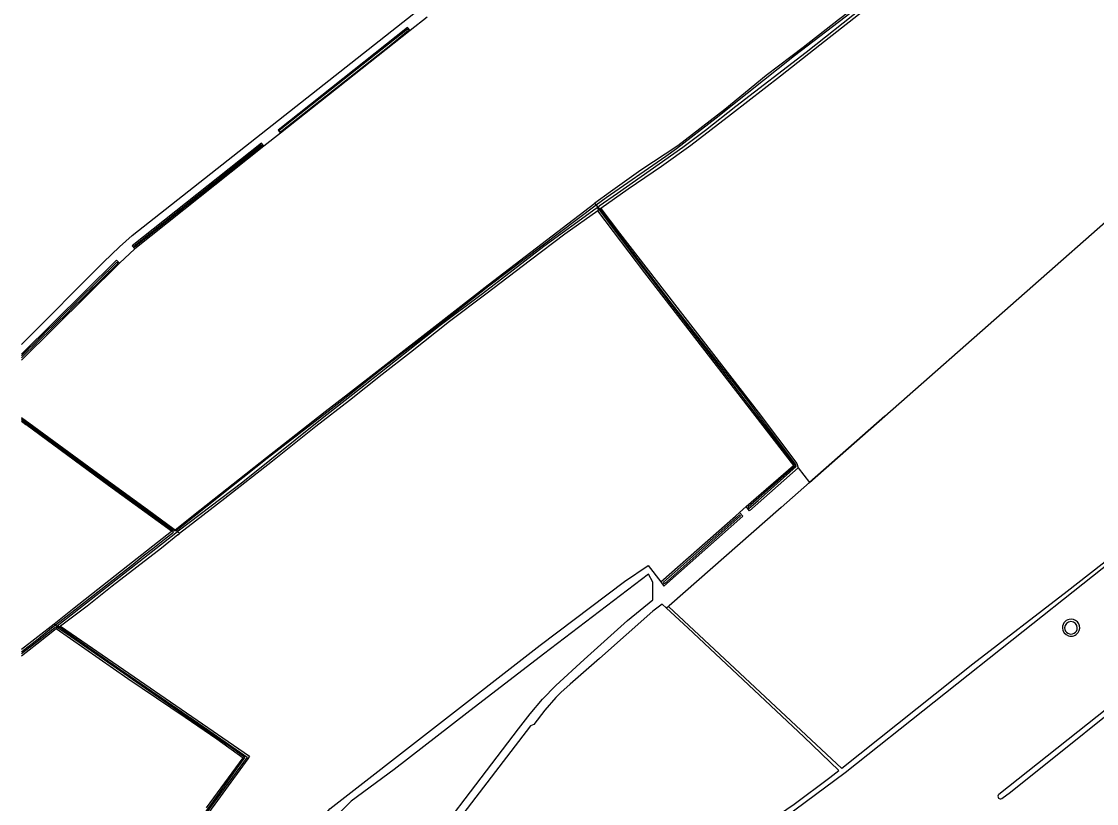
# Model space of a CAD drawing. Extents: x 136000 to 141014, y 402000 to 403500.
# Drawn here: x 136000 to 136585, y 402350 to 402776 of the extents above; entities that cross this region are included whole.
import ezdxf

# ---------------------------------------------------------------- set-up
doc = ezdxf.new("R2010")
doc.units = 0
for name, color, linetype in [('gg-afsc-draadraster', 7, 'Continuous'), ('gg-afsc-lijn draadraster', 7, 'Continuous'), ('gg-knt-bronhoudergrens', 7, 'Continuous'), ('gg-kntw-bovenkant insteek waterloop', 7, 'Continuous'), ('gg-kntw-waterlijn', 7, 'Continuous'), ('gt-grn-groengrens', 7, 'Continuous'), ('gt-grn-vlakafsluiter', 7, 'Continuous'), ('gx-grn-maaiveld', 7, 'Continuous')]:
    doc.layers.add(name, color=color, linetype=linetype)

msp = doc.modelspace()

# ---------------------------------------------------------------- linework, layer by layer
at = {"layer": 'gg-afsc-draadraster'}
msp.add_line((136391.05, 402508.77), (136394.69, 402511.93), dxfattribs=at)
for points in [[(136098.93, 402263.59), (136167.82, 402347.41), (136282.53, 402436.5), (136328.4, 402471.09), (136341.21, 402479.91), (136348.15, 402470.93)], [(136351.18, 402456.67), (136348.79, 402458.86), (136343.87, 402455.07), (136314.79, 402429.25), (136298.74, 402415.29), (136293.67, 402410.66), (136291.05, 402407.91), (136284.98, 402401.07), (136278.95, 402393.34), (136277.17, 402392.52), (136170.15, 402252.68), (136177.95, 402245.94), (136115.74, 402164.47)]]:
    msp.add_lwpolyline(points, dxfattribs=at)
at = {"layer": 'gg-afsc-lijn draadraster'}
for p, q in [((136000, 402558.41), (136002.4, 402556.58)), ((136047.33, 402523.51), (136002.4, 402556.58)), ((136394.69, 402511.93), (136420.45, 402534.32)), ((136081.73, 402498.49), (136047.33, 402523.51)), ((136391.05, 402508.77), (136394.69, 402511.93)), ((136057.93, 402479.83), (136081.73, 402498.49)), ((136027.82, 402456.01), (136057.93, 402479.83)), ((136017.72, 402448.15), (136027.82, 402456.01)), ((136000, 402434.36), (136017.72, 402448.15)), ((136021.15, 402446.85), (136124.22, 402375.96)), ((136100.66, 402347.79), (136120.78, 402375.13)), ((136124.22, 402375.96), (136123.27, 402374.65))]:
    msp.add_line(p, q, dxfattribs=at)
for points in [[(136429.1, 402525.01), (136470.16, 402561.15), (136606.91, 402681.73), (136659.94, 402729.05), (136752.89, 402608.87), (136718.57, 402582.6)], [(136348.15, 402470.93), (136388.79, 402506.8), (136391.05, 402508.77)], [(136098.93, 402263.59), (136167.82, 402347.41), (136282.53, 402436.5), (136328.4, 402471.09), (136341.21, 402479.91), (136348.15, 402470.93)], [(136351.18, 402456.67), (136348.79, 402458.86), (136343.87, 402455.07), (136314.79, 402429.25), (136298.74, 402415.29), (136293.67, 402410.66), (136291.05, 402407.91), (136284.98, 402401.07), (136278.95, 402393.34), (136277.17, 402392.52), (136170.15, 402252.68), (136177.95, 402245.94), (136115.74, 402164.47)]]:
    msp.add_lwpolyline(points, dxfattribs=at)
at = {"layer": 'gg-knt-bronhoudergrens'}
for p, q in [((136220.86, 402778.49), (136211.7, 402771.26)), ((136141.05, 402715.42), (136132.03, 402708.26)), ((136061.68, 402652.41), (136053.42, 402644.45)), ((136470.16, 402561.15), (136429.1, 402525.01))]:
    msp.add_line(p, q, dxfattribs=at)
for points in [[(136000, 402600.31), (136000.57, 402600.87), (136044.7, 402645.15), (136053.32, 402653.36), (136060.28, 402659.69), (136241.06, 402802.26), (136428.69, 402950.89), (136431.07, 402947.89), (136433.04, 402949.44)], [(136470.16, 402561.15), (136606.91, 402681.73), (136659.94, 402729.05), (136752.89, 402608.87), (136718.57, 402582.6)], [(136429.1, 402525.01), (136413.76, 402511.51), (136352.69, 402457.99)], [(136181.52, 402274.18), (136206.18, 402306.38), (136270.64, 402390.92), (136277.05, 402399.05), (136283.76, 402407.01), (136290.98, 402414.59), (136306.49, 402428.7), (136330.03, 402449.84), (136343.77, 402461.09), (136343.87, 402470.86), (136341.41, 402475.13), (136284.2, 402431.66), (136242.42, 402399.51), (136202.88, 402368.75), (136179.58, 402351.47), (136165.97, 402337.93), (136152.61, 402321.79), (136131.84, 402294.54), (136132.1, 402292.42), (136166.78, 402263.55)]]:
    msp.add_lwpolyline(points, dxfattribs=at)
at = {"layer": 'gg-kntw-bovenkant insteek waterloop'}
for p, q in [((136211.7, 402771.26), (136141.05, 402715.42)), ((136132.03, 402708.26), (136061.68, 402652.41)), ((136312.23, 402677.36), (136312.13, 402677.28)), ((136000, 402591.77), (136053.42, 402644.45)), ((136000, 402558.41), (136002.4, 402556.58)), ((136047.33, 402523.51), (136002.4, 402556.58)), ((136394.69, 402511.93), (136420.45, 402534.32)), ((136081.73, 402498.49), (136047.33, 402523.51)), ((136057.93, 402479.83), (136081.73, 402498.49)), ((136085.18, 402496.52), (136086.04, 402497.21)), ((136027.82, 402456.01), (136057.93, 402479.83)), ((136017.72, 402448.15), (136027.82, 402456.01)), ((136352.24, 402457.6), (136351.18, 402456.67)), ((136000, 402434.36), (136017.72, 402448.15)), ((136021.15, 402446.85), (136124.22, 402375.96)), ((136100.66, 402347.79), (136120.78, 402375.13)), ((136124.22, 402375.96), (136123.27, 402374.65))]:
    msp.add_line(p, q, dxfattribs=at)
for points in [[(136312.23, 402677.36), (136320.79, 402683.65), (136337.31, 402695.46), (136357.32, 402708.68), (136382.97, 402728.33), (136405.51, 402746.87), (136425.65, 402762.12), (136444.86, 402777.26), (136486.83, 402809.14), (136504.74, 402822.66), (136503.58, 402824.33), (136504.94, 402825.27)], [(136508.49, 402820.67), (136496.9, 402811.37), (136473.73, 402793.74), (136455.72, 402779.82), (136434.8, 402763.27), (136413.38, 402746.43), (136386.71, 402725.67), (136364.57, 402708.7), (136348.46, 402697.12), (136330.35, 402684.86), (136315.54, 402674.4)], [(136211.7, 402771.26), (136210.23, 402772.84), (136139.8, 402717), (136141.05, 402715.42)], [(136132.03, 402708.26), (136130.67, 402709.98), (136060.3, 402653.91), (136061.68, 402652.41)], [(136083.74, 402499.3), (136093.73, 402507.27), (136133.41, 402538.73), (136165.43, 402563.68), (136178.14, 402573.53), (136196.77, 402588.1), (136226.81, 402611.55), (136254.09, 402632.67), (136312.13, 402677.28)], [(136313.81, 402673.11), (136295.79, 402660.27), (136277.24, 402646.19), (136252.82, 402627.6), (136233.08, 402612.74), (136211.79, 402595.97), (136196.37, 402583.81), (136178.59, 402569.8), (136160.21, 402555.57), (136136.65, 402536.77), (136110.8, 402516.45), (136094.73, 402504.09), (136086.04, 402497.21)], [(136420.45, 402534.32), (136420.52, 402534.39), (136339.43, 402639.34), (136313.81, 402673.11)], [(136315.54, 402674.4), (136325.65, 402660.85), (136401.22, 402563.34), (136422.28, 402535.43), (136422.88, 402533.14)], [(136000, 402594.89), (136051.8, 402646.2), (136053.42, 402644.45)], [(136718.57, 402582.6), (136624.96, 402509.18), (136569.51, 402465.79), (136517.98, 402426.17), (136446.71, 402369.37), (136352.24, 402457.6)], [(136720.21, 402580.45), (136663.48, 402536.61), (136632.64, 402512.08), (136610.41, 402495.45), (136545.51, 402443.85), (136448.59, 402366.94), (136404.99, 402334.63)], [(136000, 402560.55), (136006.75, 402555.51), (136039.35, 402531.63), (136068.55, 402510.38), (136083.14, 402499.69)], [(136422.88, 402533.14), (136396.48, 402509.61), (136394.69, 402511.93)], [(136348.15, 402470.93), (136349.78, 402468.61), (136392.81, 402506.78), (136391.05, 402508.77)], [(136348.15, 402470.93), (136388.79, 402506.8), (136391.05, 402508.77)], [(136083.14, 402499.69), (136083.62, 402499.29), (136083.74, 402499.3)], [(136085.18, 402496.52), (136076.15, 402489.37), (136049.32, 402468.54), (136035.82, 402457.79), (136021.15, 402446.85)], [(136403.11, 402333.24), (136400.85, 402336.22), (136420.71, 402349.84), (136440.13, 402364.32), (136445.09, 402368.18), (136426.04, 402386.63), (136362.82, 402446), (136351.18, 402456.67)], [(136000, 402430.73), (136008.3, 402437.26), (136018.85, 402445.52)], [(136018.85, 402445.52), (136057.93, 402418.28), (136089.19, 402397.19), (136106.32, 402385.45), (136120.78, 402375.13)], [(136618.46, 402423.01), (136601.55, 402410.11), (136532.21, 402355.09)], [(136533.86, 402352.9), (136538.51, 402356.5), (136619.68, 402421.47)], [(136123.27, 402374.65), (136097.53, 402339.22), (136060.19, 402288.58), (136005.4, 402213.92)]]:
    msp.add_lwpolyline(points, dxfattribs=at)
for centre, radius, start, end in [((136571.49, 402445.93), 4.67, 89.69947, 179.43896), ((136571.69, 402446.02), 4.58, 324.09609, 92.21508), ((136571.55, 402446.08), 4.73, 181.21158, 324.57639), ((136533.12, 402354.06), 1.38, 131.11877, 302.6377)]:
    msp.add_arc(centre, radius, start, end, dxfattribs=at)
at = {"layer": 'gg-kntw-waterlijn'}
for p, q in [((136312.86, 402674.36), (136313.56, 402674.86)), ((136313.01, 402676.33), (136312.9, 402676.24)), ((136314.49, 402673.62), (136313.56, 402674.86)), ((136314.02, 402675.19), (136314.63, 402675.62)), ((136314.96, 402673.97), (136314.02, 402675.19)), ((136084.1, 402497.55), (136020.24, 402447.47)), ((136084.93, 402498.22), (136084.1, 402497.55)), ((136018.12, 402446.03), (136018.85, 402446.53)), ((136019.64, 402445.98), (136018.85, 402446.53)), ((136020.24, 402447.47), (136019.65, 402447.08)), ((136020.51, 402446.48), (136019.65, 402447.08))]:
    msp.add_line(p, q, dxfattribs=at)
for points in [[(136313.01, 402676.33), (136318.3, 402680.25), (136350.93, 402702.84), (136356.69, 402707.02), (136378.25, 402723.74), (136420.87, 402757.65), (136503.7, 402820.93), (136505.94, 402822.68), (136504.67, 402824.41), (136505.32, 402824.78)], [(136507.55, 402821.89), (136481.56, 402801.74), (136457.99, 402783.64), (136427.29, 402759.28), (136388.99, 402729.82), (136372.42, 402716.88), (136360.18, 402707.62), (136324.59, 402682.47), (136314.63, 402675.62)], [(136210.28, 402772.02), (136140.38, 402716.86), (136140.99, 402716.1), (136200.15, 402762.79), (136210.83, 402771.4), (136210.28, 402772.02)], [(136061.17, 402653.76), (136130.53, 402708.99), (136131, 402708.4), (136061.58, 402653.29), (136061.17, 402653.76)], [(136084.18, 402498.9), (136094.1, 402506.8), (136133.77, 402538.27), (136168.59, 402565.24), (136177.62, 402572.31), (136197.13, 402587.64), (136226.18, 402610.07), (136254.45, 402632.2), (136312.9, 402676.24)], [(136312.86, 402674.36), (136284.53, 402653.56), (136250.98, 402627.83), (136227.99, 402610.57), (136187.12, 402578.31), (136163.74, 402559.95), (136120.57, 402525.19), (136085.3, 402498.51), (136084.93, 402498.22)], [(136314.49, 402673.62), (136333.77, 402647.91), (136353.25, 402622.66), (136394.01, 402569.79), (136420.96, 402534.77), (136421.18, 402533.99), (136395.72, 402511.55), (136396.15, 402510.95), (136401.13, 402515.35), (136421.81, 402533.77), (136421.54, 402535.1), (136394.72, 402570.57), (136353.87, 402623.02), (136314.96, 402673.97)], [(136000, 402593.99), (136051.83, 402645.12), (136052.43, 402644.43), (136000, 402592.95)], [(136000, 402559.88), (136004.55, 402556.52), (136082.68, 402499.31)], [(136000, 402559.3), (136017.78, 402546.16), (136077.84, 402502.02), (136082.23, 402498.92)], [(136350.12, 402469.85), (136349.54, 402470.76), (136391.03, 402507.4), (136391.55, 402506.85), (136350.12, 402469.85)], [(136018.46, 402447.5), (136022.56, 402450.58), (136030.6, 402456.92), (136060.76, 402480.58), (136066.33, 402485.11), (136071.53, 402489.09), (136077.8, 402494.13), (136082.72, 402498.05), (136082.68, 402498.39), (136082.23, 402498.92)], [(136084.18, 402498.9), (136083.95, 402498.71), (136083.39, 402498.7), (136082.68, 402499.31)], [(136000, 402432.85), (136000.27, 402433.05), (136009.14, 402440), (136016.4, 402445.95), (136018.46, 402447.5)], [(136000, 402431.89), (136007.74, 402437.98), (136018.12, 402446.03)], [(136020.51, 402446.48), (136053.52, 402423.39), (136096.56, 402393.88), (136122.9, 402375.46), (136044.83, 402269.02), (136019.95, 402235.33), (136005.22, 402215.08), (136004.61, 402215.51), (136040.18, 402263.87), (136103.57, 402350.24), (136121.62, 402375.31), (136113.69, 402381.14), (136071.7, 402409.98), (136026.6, 402441.11), (136019.64, 402445.98)]]:
    msp.add_lwpolyline(points, dxfattribs=at)
for start, end in [(0.025, 180.025), (180.025, 0.025)]:
    msp.add_arc((136571.49, 402445.91), 3.44, start, end, dxfattribs=at)
at = {"layer": 'gt-grn-groengrens'}
msp.add_line((136422.88, 402533.14), (136429.1, 402525.01), dxfattribs=at)
at = {"layer": 'gt-grn-vlakafsluiter'}
for p, q in [((136313.01, 402676.33), (136312.23, 402677.36)), ((136314.86, 402673.89), (136313.01, 402676.33)), ((136314.49, 402673.62), (136313.81, 402673.11)), ((136314.49, 402673.62), (136314.86, 402673.89)), ((136314.86, 402673.89), (136314.96, 402673.97)), ((136315.54, 402674.4), (136314.96, 402673.97)), ((136081.73, 402498.49), (136082.23, 402498.92)), ((136082.23, 402498.92), (136082.46, 402499.12)), ((136082.68, 402499.31), (136082.46, 402499.12)), ((136083.14, 402499.69), (136082.68, 402499.31)), ((136083.74, 402499.3), (136084.18, 402498.9)), ((136084.18, 402498.9), (136084.93, 402498.22)), ((136086.04, 402497.21), (136084.93, 402498.22)), ((136017.72, 402448.15), (136018.46, 402447.5)), ((136018.46, 402447.5), (136019.97, 402446.17)), ((136019.64, 402445.98), (136018.85, 402445.52)), ((136019.97, 402446.17), (136019.64, 402445.98)), ((136019.97, 402446.17), (136020.51, 402446.48)), ((136020.51, 402446.48), (136021.15, 402446.85))]:
    msp.add_line(p, q, dxfattribs=at)
at = {"layer": 'gx-grn-maaiveld'}
msp.add_line((136352.69, 402457.99), (136352.24, 402457.6), dxfattribs=at)

doc.saveas('drawing.dxf')
